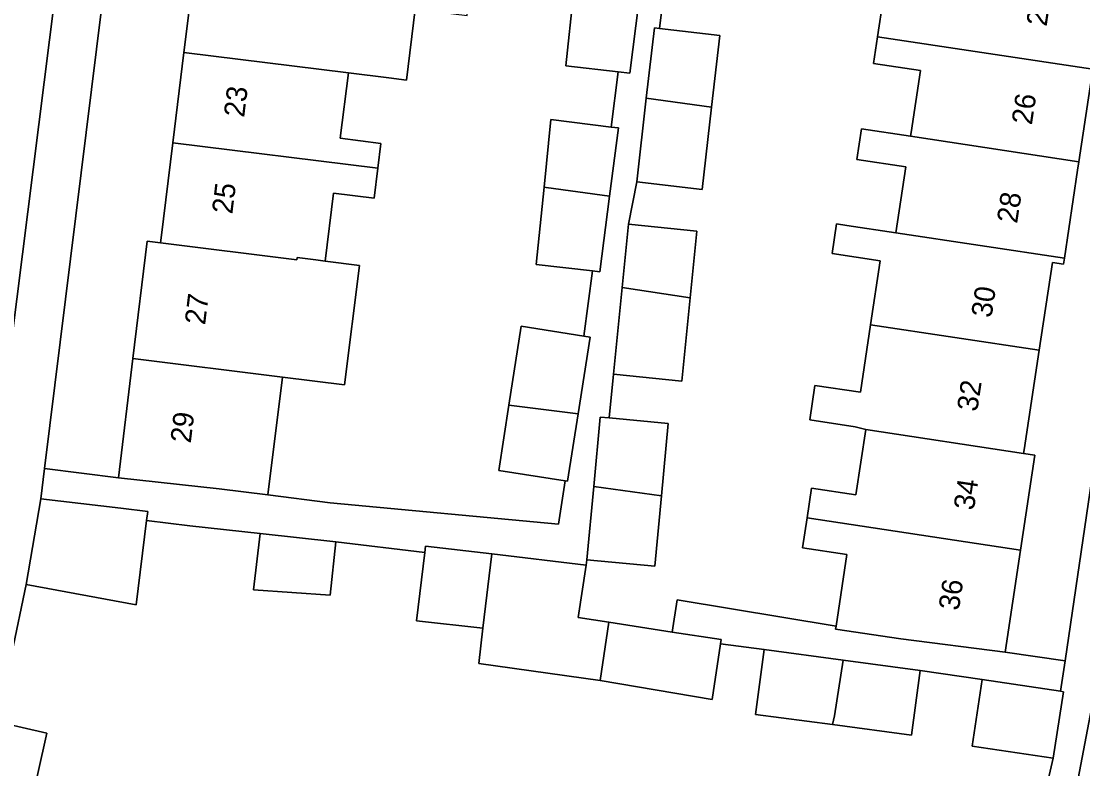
# Model space of a CAD drawing. Extents: x 162172 to 163187, y 382874 to 383685.
# Drawn here: x 162849.7 to 162901.1, y 383157.9 to 383194.1 of the extents above; entities that cross this region are included whole.
import ezdxf

# ---------------------------------------------------------------- set-up
doc = ezdxf.new("R2010")
doc.units = 0
for name, color, linetype in [('IMGEO_Erf', 7, 'Continuous'), ('IMGEO_Muur', 7, 'Continuous'), ('IMGEO_Pand', 7, 'Continuous'), ('IMGEO_Pand_nummerreeks', 7, 'Continuous'), ('IMGEO_Parkeervlak_open', 7, 'Continuous'), ('IMGEO_Voetpad_open', 7, 'Continuous')]:
    doc.layers.add(name, color=color, linetype=linetype)

msp = doc.modelspace()

# ---------------------------------------------------------------- linework, layer by layer
at = {"layer": 'IMGEO_Erf'}
for points in [[(162859.74, 383244.698), (162859.396, 383241.785), (162850.805, 383172.442), (162854.387, 383171.998), (162855.088, 383177.781), (162855.777, 383183.463), (162856.431, 383183.382), (162856.462, 383183.631), (162857.027, 383188.238), (162857.564, 383192.616), (162858.181, 383197.648), (162858.749, 383202.282)], [(162868.774, 383194.716), (162868.351, 383191.28), (162867.5, 383191.386), (162865.531, 383191.629), (162865.138, 383188.455), (162867.105, 383188.212), (162866.956, 383187.008), (162866.776, 383185.55), (162864.809, 383185.793), (162864.402, 383182.503), (162866.067, 383182.297), (162865.351, 383176.508), (162862.337, 383176.882), (162861.63, 383171.166), (162864.642, 383170.792), (162875.713, 383169.755), (162876.041, 383171.846), (162872.821, 383172.351), (162873.317, 383175.52), (162873.916, 383179.344), (162876.952, 383178.868), (162877.362, 383182.024), (162874.633, 383182.345), (162875.017, 383186.08), (162875.355, 383189.368), (162878.268, 383189.002), (162878.615, 383191.671), (162876.08, 383191.969), (162876.442, 383195.483)], [(162880.852, 383195.776), (162880.622, 383193.782), (162883.538, 383193.446), (162883.138, 383189.966), (162882.679, 383185.98), (162879.508, 383186.345), (162879.112, 383184.295), (162882.432, 383183.96), (162882.106, 383180.729), (162881.698, 383176.688), (162878.378, 383177.023), (162878.179, 383174.9), (162881.033, 383174.633), (162880.705, 383171.127), (162880.384, 383167.707), (162877.092, 383168.016), (162877.058, 383167.771), (162876.672, 383165.222), (162878.157, 383164.994), (162881.225, 383164.523), (162881.465, 383166.084), (162889.175, 383164.804), (162889.7, 383168.281), (162887.548, 383168.606), (162887.767, 383170.059), (162887.984, 383171.498), (162890.136, 383171.174), (162890.614, 383174.338), (162890.103, 383174.477), (162887.902, 383174.809), (162888.153, 383176.475), (162890.354, 383176.143), (162890.848, 383179.411), (162891.317, 383182.523), (162888.982, 383182.875), (162889.199, 383184.311), (162889.698, 383184.236), (162892.078, 383183.877), (162892.559, 383187.066), (162890.179, 383187.425), (162890.403, 383188.913), (162892.784, 383188.554), (162892.812, 383188.741), (162893.265, 383191.743), (162890.986, 383192.086), (162891.181, 383193.375), (162891.457, 383195.207)], [(162898.651, 383153.856), (162899.697, 383158.408), (162895.777, 383158.995), (162896.263, 383162.216), (162893.255, 383162.664), (162892.833, 383159.521), (162889.008, 383160.031), (162885.268, 383160.529), (162885.69, 383163.671), (162883.578, 383163.952), (162883.16, 383161.259), (162877.731, 383162.18), (162871.85, 383162.998), (162872.055, 383164.713), (162868.834, 383165.063), (162869.231, 383168.373), (162864.928, 383168.889), (162864.644, 383166.308), (162860.934, 383166.573), (162861.258, 383169.293), (162857.851, 383169.668), (162855.749, 383169.928), (162855.245, 383165.846), (162849.921, 383166.83), (162848.509, 383160.165), (162850.908, 383159.623), (162850.042, 383155.703)]]:
    msp.add_lwpolyline(points, dxfattribs=at)
msp.add_lwpolyline([(162906.505, 383205.532), (162903.733, 383205.94), (162903.025, 383201.214), (162902.308, 383196.428), (162901.615, 383191.801), (162900.945, 383187.323), (162900.882, 383186.905), (162900.25, 383182.643), (162900.207, 383182.353), (162899.663, 383182.433), (162899.019, 383178.179), (162898.287, 383173.348), (162898.262, 383173.184), (162898.806, 383173.102), (162898.116, 383168.497), (162897.374, 383163.545), (162900.276, 383163.119)], close=True, dxfattribs=at)
at = {"layer": 'IMGEO_Muur'}
msp.add_lwpolyline([(162849.921, 383166.83), (162848.509, 383160.165)], dxfattribs=at)
at = {"layer": 'IMGEO_Pand'}
for points in [[(162868.12, 383196.417), (162858.181, 383197.648), (162857.564, 383192.616), (162865.531, 383191.629), (162867.5, 383191.386), (162868.351, 383191.28), (162868.774, 383194.716), (162871.292, 383194.404), (162871.489, 383196)], [(162894.157, 383197.657), (162893.735, 383194.864), (162891.457, 383195.207), (162891.181, 383193.375), (162901.615, 383191.801), (162902.308, 383196.428)], [(162879.614, 383195.051), (162876.442, 383195.483), (162876.08, 383191.969), (162878.615, 383191.671), (162879.169, 383191.606)], [(162883.538, 383193.446), (162880.622, 383193.782), (162880.367, 383193.811), (162879.974, 383190.395), (162883.138, 383189.966)], [(162901.615, 383191.801), (162891.181, 383193.375), (162890.986, 383192.086), (162893.265, 383191.743), (162892.812, 383188.741), (162892.784, 383188.554), (162900.945, 383187.323)], [(162857.564, 383192.616), (162857.027, 383188.238), (162866.956, 383187.008), (162867.105, 383188.212), (162865.138, 383188.455), (162865.531, 383191.629)], [(162883.138, 383189.966), (162879.974, 383190.395), (162879.508, 383186.345), (162882.679, 383185.98)], [(162878.624, 383188.957), (162878.268, 383189.002), (162875.355, 383189.368), (162875.017, 383186.08), (162875.119, 383186.069), (162878.196, 383185.65)], [(162900.882, 383186.905), (162900.945, 383187.323), (162892.784, 383188.554), (162890.403, 383188.913), (162890.179, 383187.425), (162892.559, 383187.066), (162892.078, 383183.877), (162900.25, 383182.643)], [(162864.809, 383185.793), (162866.776, 383185.55), (162866.956, 383187.008), (162857.027, 383188.238), (162856.462, 383183.631), (162856.431, 383183.382), (162863.04, 383182.564), (162863.053, 383182.67), (162863.953, 383182.559), (162864.402, 383182.503)], [(162878.196, 383185.65), (162875.119, 383186.069), (162875.017, 383186.08), (162874.633, 383182.345), (162877.362, 383182.024), (162877.721, 383181.982)], [(162882.106, 383180.729), (162882.432, 383183.96), (162879.112, 383184.295), (162878.802, 383181.227)], [(162899.663, 383182.433), (162900.207, 383182.353), (162900.25, 383182.643), (162892.078, 383183.877), (162889.698, 383184.236), (162889.199, 383184.311), (162888.982, 383182.875), (162891.317, 383182.523), (162890.848, 383179.411), (162899.019, 383178.179)], [(162864.402, 383182.503), (162863.953, 383182.559), (162863.053, 383182.67), (162863.04, 383182.564), (162856.431, 383183.382), (162855.777, 383183.463), (162855.088, 383177.781), (162862.337, 383176.882), (162865.351, 383176.508), (162866.067, 383182.297)], [(162882.106, 383180.729), (162878.802, 383181.227), (162878.378, 383177.023), (162881.698, 383176.688)], [(162877.252, 383178.821), (162876.952, 383178.868), (162873.916, 383179.344), (162873.317, 383175.52), (162876.67, 383175.104)], [(162899.019, 383178.179), (162890.848, 383179.411), (162890.354, 383176.143), (162888.153, 383176.475), (162887.902, 383174.809), (162890.103, 383174.477), (162890.614, 383174.338), (162898.262, 383173.184), (162898.287, 383173.348)], [(162862.337, 383176.882), (162855.088, 383177.781), (162854.387, 383171.998), (162859.268, 383171.458), (162861.63, 383171.166)], [(162876.67, 383175.104), (162873.317, 383175.52), (162872.821, 383172.351), (162876.041, 383171.846), (162876.157, 383171.828)], [(162881.033, 383174.633), (162878.179, 383174.9), (162877.741, 383174.941), (162877.425, 383171.571), (162880.705, 383171.127)], [(162898.806, 383173.102), (162898.262, 383173.184), (162890.614, 383174.338), (162890.136, 383171.174), (162887.984, 383171.498), (162887.767, 383170.059), (162898.116, 383168.497)], [(162880.705, 383171.127), (162877.425, 383171.571), (162877.092, 383168.016), (162880.384, 383167.707)], [(162855.749, 383169.928), (162855.803, 383170.362), (162854.499, 383170.523), (162850.623, 383170.976), (162849.921, 383166.83), (162855.245, 383165.846)], [(162898.116, 383168.497), (162887.767, 383170.059), (162887.548, 383168.606), (162889.7, 383168.281), (162889.175, 383164.804), (162889.154, 383164.662), (162892.319, 383164.185), (162897.374, 383163.545)], [(162860.934, 383166.573), (162864.644, 383166.308), (162864.928, 383168.889), (162861.258, 383169.293)], [(162872.486, 383168.31), (162869.269, 383168.689), (162869.231, 383168.373), (162868.834, 383165.063), (162872.055, 383164.713)], [(162878.157, 383164.994), (162876.672, 383165.222), (162877.058, 383167.771), (162872.486, 383168.31), (162872.055, 383164.713), (162871.85, 383162.998), (162877.731, 383162.18)], [(162883.578, 383163.952), (162883.61, 383164.156), (162881.225, 383164.523), (162878.157, 383164.994), (162877.731, 383162.18), (162883.16, 383161.259)], [(162889.511, 383163.162), (162885.69, 383163.671), (162885.268, 383160.529), (162889.008, 383160.031), (162889.101, 383160.457)], [(162889.511, 383163.162), (162889.101, 383160.457), (162889.008, 383160.031), (162892.833, 383159.521), (162893.255, 383162.664)], [(162900.192, 383161.628), (162900.06, 383161.648), (162896.263, 383162.216), (162895.777, 383158.995), (162899.697, 383158.408)], [(162851.552, 383147.711), (162853.153, 383155.022), (162850.042, 383155.703), (162850.908, 383159.623), (162848.509, 383160.165), (162846.065, 383148.925), (162846.22, 383148.923)]]:
    msp.add_lwpolyline(points, close=True, dxfattribs=at)
at = {"layer": 'IMGEO_Parkeervlak_open'}
for points in [[(162843.826, 383149.725), (162847.362, 383166.12), (162848.391, 383172.323), (162857.653, 383245.721)], [(162901.688, 383161.501), (162900.715, 383156.409), (162896.768, 383138.028)]]:
    msp.add_lwpolyline(points, dxfattribs=at)
at = {"layer": 'IMGEO_Voetpad_open'}
for points in [[(162915.566, 383261.8), (162914.441, 383273.117), (162912.274, 383273.237), (162913.119, 383266.134), (162914.003, 383254.234), (162913.526, 383251.254), (162913.333, 383250), (162913.302, 383249.799), (162906.731, 383207.017), (162906.539, 383205.766), (162906.505, 383205.532), (162900.276, 383163.119), (162900.06, 383161.648), (162900.192, 383161.628), (162899.697, 383158.408), (162898.651, 383153.856), (162897.653, 383149.297), (162895.206, 383138.052), (162894.584, 383138.19), (162894.525, 383137.704)], [(162857.653, 383245.721), (162848.391, 383172.323), (162847.362, 383166.12), (162843.826, 383149.725)], [(162846.22, 383148.923), (162846.065, 383148.925), (162848.509, 383160.165), (162849.921, 383166.83), (162850.623, 383170.976), (162850.805, 383172.442), (162859.396, 383241.785)], [(162879.614, 383195.051), (162879.169, 383191.606), (162878.615, 383191.671), (162878.268, 383189.002), (162878.624, 383188.957), (162878.196, 383185.65), (162877.721, 383181.982), (162877.362, 383182.024), (162876.952, 383178.868), (162877.252, 383178.821), (162876.67, 383175.104), (162876.157, 383171.828), (162876.041, 383171.846), (162875.713, 383169.755), (162864.642, 383170.792), (162861.63, 383171.166), (162859.268, 383171.458), (162854.387, 383171.998), (162850.805, 383172.442), (162850.623, 383170.976), (162854.499, 383170.523), (162855.803, 383170.362), (162855.749, 383169.928), (162857.851, 383169.668), (162861.258, 383169.293), (162864.928, 383168.889), (162869.231, 383168.373), (162869.269, 383168.689), (162872.486, 383168.31), (162877.058, 383167.771), (162877.092, 383168.016), (162877.425, 383171.571), (162877.741, 383174.941), (162878.179, 383174.9), (162878.378, 383177.023), (162878.802, 383181.227), (162879.112, 383184.295), (162879.508, 383186.345), (162879.974, 383190.395), (162880.367, 383193.811), (162880.622, 383193.782), (162880.852, 383195.776)], [(162896.768, 383138.028), (162900.715, 383156.409), (162901.688, 383161.501)]]:
    msp.add_lwpolyline(points, dxfattribs=at)
msp.add_lwpolyline([(162892.319, 383164.185), (162889.154, 383164.662), (162889.175, 383164.804), (162881.465, 383166.084), (162881.225, 383164.523), (162883.61, 383164.156), (162883.578, 383163.952), (162885.69, 383163.671), (162889.511, 383163.162), (162893.255, 383162.664), (162896.263, 383162.216), (162900.06, 383161.648), (162900.276, 383163.119), (162897.374, 383163.545)], close=True, dxfattribs=at)

# ---------------------------------------------------------------- texts
at = {"layer": 'IMGEO_Pand_nummerreeks'}
for s, rotation, p in [('24', 81.4989, (162899.378, 383193.851)), ('23', 83.0097, (162860.479, 383189.442)), ('26', 81.4975, (162898.664, 383189.074)), ('25', 83.0101, (162859.905, 383184.755)), ('28', 81.4975, (162897.95, 383184.299)), ('30', 81.3887, (162896.705, 383179.725)), ('27', 83.0846, (162858.586, 383179.383)), ('32', 81.3887, (162896.016, 383175.177)), ('29', 83.0846, (162857.89, 383173.65)), ('34', 81.4746, (162895.853, 383170.392)), ('36', 81.4746, (162895.124, 383165.531))]:
    msp.add_text(s, height=1, rotation=rotation, dxfattribs=at).set_placement(p)

doc.saveas('drawing.dxf')
